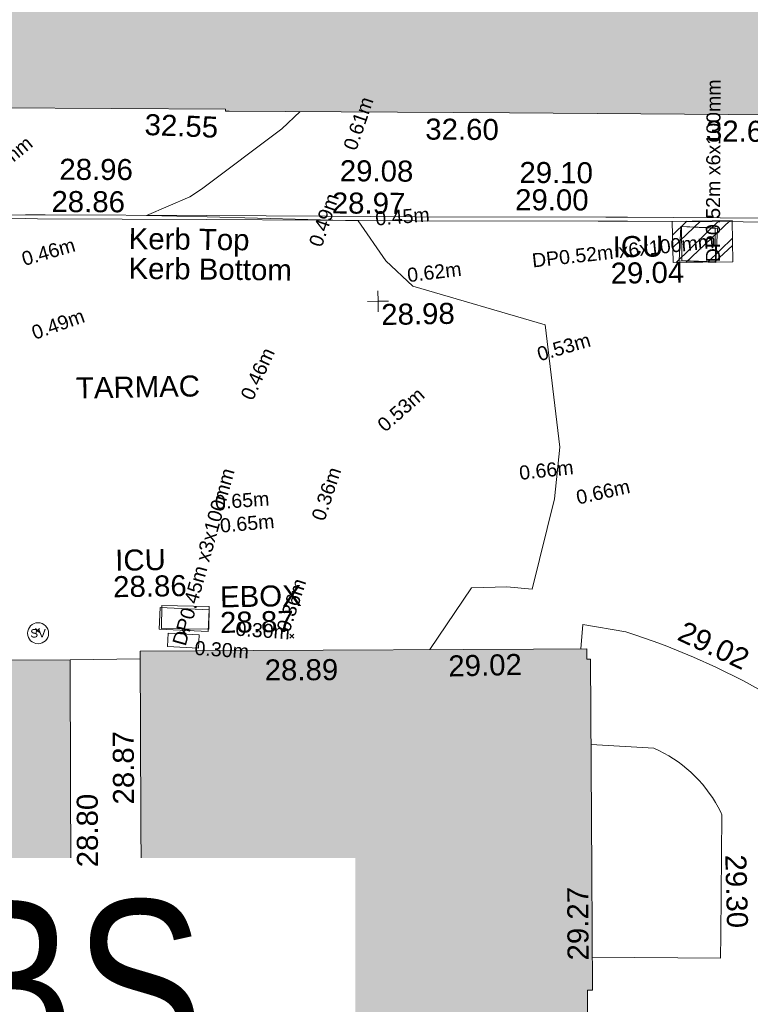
# Model space of a CAD drawing. Header units: millimetres. Extents: x -287732 to 520720, y -103372 to 287754.
# Tile 273 of 380: x 27899 to 40926, y 202672 to 220228. Entities that reach past the tile are written whole.
import ezdxf

# ---------------------------------------------------------------- set-up
doc = ezdxf.new("R2010")
doc.units = ezdxf.units.MM
for name, pattern in [('IMPORT-HIDDEN2 _3_', [4762.5, 3175, -1587.5]), ('IMPORT-UG_ELEC_QLB2 _2_', [2500, 1500, -300.0000000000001, 0, -50, 150, -300.0000000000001, 0, -200]), ('IMPORT-UG_ELEC_STREET LIGHTING_QLB2 _2_', [2700, 1500, -300.0000000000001, 0, -250, 150, -300.0000000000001, 0, -200])]:
    doc.linetypes.add(name, pattern=pattern)
for name, color, linetype, lineweight, true_color in [('00_TOPO_SERV_STOP_VALVE', 7, 'Continuous', 9, 0x666666), ('00_UAV_BUILDING_CANOPY', 7, 'Continuous', 9, 0xff7fff), ('00_UAV_BUILDING_OUTLINE', 5, 'Continuous', 9, 0x0000ff), ('00_UAV_CONCRETE', 9, 'Continuous', 9, 0x808080), ('00_UAV_ESB_BOX', 240, 'Continuous', 9, 0xff003f), ('00_UAV_KERB_BOTTOM', 1, 'Continuous', 9, 0xff0000), ('00_UAV_KERB_TOP', 7, 'Continuous', 9, 0xa500a5), ('00_UAV_LEVEL_SPOT', 7, 'Continuous', 9, 0x666666), ('00_UAV_SERV_IC', 5, 'Continuous', 9, 0x0000ff), ('01_DTM_CONTOUR_MNR', 7, 'Continuous', 9, 0xa5a552), ('12333-PUM-2D-U-0001-C01 - Rev2_REVIT IMPORT_dwg', 7, 'Continuous', 9, 0x767676), ('A_RHA_Line', 7, 'Continuous', 9, 0x00a600), ('PUM-CHAMBER EXTENTS', 6, 'IMPORT-HIDDEN2 _3_', 9, 0xff00ff), ('PUM-ELECTRIC-MH', 1, 'Continuous', 9, 0xff0000), ('PUM-ELECTRIC-QLB2', 1, 'IMPORT-UG_ELEC_QLB2 _2_', 9, 0xff0000)]:
    doc.layers.add(name, color=color, linetype=linetype, lineweight=lineweight, true_color=true_color)
for name, color, linetype, lineweight in [('00_UAV_DRIVE_WAY', 7, 'Continuous', 9), ('00_UAV_SURFACE', 7, 'Continuous', 9), ('00_UAV_SURVEY_TEXT', 7, 'Continuous', 9), ('A_RHA_Detail', 7, 'Continuous', 9), ('A_RHA_Text', 7, 'Continuous', 9), ('GEN-TEXT', 7, 'Continuous', 9)]:
    doc.layers.add(name, color=color, linetype=linetype, lineweight=lineweight)
doc.styles.add('Arial Narrow', font='ARIALN.TTF', dxfattribs={"height": 3000})
doc.styles.add('Arial_1', font='arial.ttf', dxfattribs={"height": 250})
doc.styles.add('Swis721 Lt BT', font='swissl.ttf', dxfattribs={"height": 399.9999999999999})
doc.styles.add('Swis721 Lt BT_2', font='swissl.ttf', dxfattribs={"height": 375})

# ---------------------------------------------------------------- blocks, each defined once
blk = doc.blocks.new('12333-PUM-2D-U-0001-C01 - Rev2_REVIT IMPORT_dwg_MSL_Sluice_Valve_SYM-2077246-Site Location Plan Proposed')
at = {"layer": '00_TOPO_SERV_STOP_VALVE', "color": 254, "true_color": 0xcccccc}
blk.add_circle((0, 0), 500.0000000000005, dxfattribs=at)
at = {"layer": '00_TOPO_SERV_STOP_VALVE', "insert": (0, 198.9876086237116), "char_height": 399.9999999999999, "width": 785.1100955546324, "attachment_point": 2, "line_spacing_factor": 1.005061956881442, "style": 'Swis721 Lt BT'}
blk.add_mtext('SV', dxfattribs=at)
blk = doc.blocks.new('12333-PUM-2D-U-0001-C01 - Rev2_REVIT IMPORT_dwg_UAV-2077255-Site Location Plan Proposed')
at = {"layer": '00_UAV_LEVEL_SPOT', "color": 254, "true_color": 0xcccccc, "flags": 128}
for points in [[(500.0000000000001, 0), (0, 0), (0, 500.0000000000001)], [(0, -500.0000000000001), (0, 0), (-500.0000000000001, 0)]]:
    blk.add_lwpolyline(points, dxfattribs=at)
blk = doc.blocks.new('12333-PUM-2D-U-0001-C01 - Rev2_REVIT IMPORT_dwg_MGS62954_T2_Galway_ITM_3d_Rev1-2077680-Site Location Plan Proposed')
at = {"layer": '00_UAV_CONCRETE', "color": 254, "true_color": 0xcccccc}
blk.add_line((533935579.4279976, 725758274.6832994), (533934322.2099541, 725758305.8665864), dxfattribs=at)
at = {"layer": '00_UAV_DRIVE_WAY', "color": 254, "true_color": 0xcccccc}
blk.add_line((533934398.0874626, 725763703.8247133), (533935645.489032, 725763700.5416496), dxfattribs=at)
at = {"layer": '00_UAV_ESB_BOX', "color": 254, "true_color": 0xcccccc, "flags": 128}
blk.add_lwpolyline([(533936154.474, 725764147.579), (533936703.474, 725764110.579), (533936687.3574745, 725763871.4446075), (533936138.3574746, 725763908.4446075)], close=True, dxfattribs=at)
at = {"layer": '00_UAV_KERB_BOTTOM', "color": 254, "true_color": 0xcccccc, "flags": 128}
blk.add_lwpolyline([(533925973.4891821, 725773743.3761859), (533925950.474, 725771746.5789999), (533928951.995609, 725771664.1906244), (533929666.474, 725771644.5790001), (533933741.4739999, 725771581.579), (533933951.1305997, 725771577.0381701), (533936973.474, 725771511.579), (533938948.5476524, 725771464.7056233), (533940681.474, 725771423.579), (533943946.6291924, 725771360.5039533), (533944472.7525, 725771350.3405001), (533948593.7525001, 725771251.3405), (533948943.2946522, 725771242.590899), (533952548.7525, 725771152.3405002), (533953941.8408006, 725771124.298464), (533955330.7525, 725771096.3405), (533955376.4724351, 725773001.0502455)], dxfattribs=at)
at = {"layer": '00_UAV_KERB_TOP', "color": 254, "true_color": 0xcccccc, "flags": 128}
blk.add_lwpolyline([(533926043.4743261, 725773741.6838821), (533926021.2633807, 725771814.662277), (533929092.5538893, 725771730.3588239), (533929667.9754422, 725771714.5641525), (533933742.7729188, 725771651.5672835), (533934091.6925493, 725771644.0102371), (533936975.0622712, 725771581.5610167), (533939089.0618308, 725771531.3905848), (533940682.9804007, 725771493.5629597), (533944087.2160826, 725771427.8012081), (533944474.2690719, 725771420.3242633), (533948595.4689052, 725771321.3194625), (533949083.8657769, 725771309.0941048), (533952550.3327277, 725771222.3228714), (533954082.4073104, 725771191.4831241), (533955262.4459352, 725771167.729651), (533955306.4928899, 725773002.742414)], dxfattribs=at)
at = {"layer": '00_UAV_SERV_IC', "color": 254, "true_color": 0xcccccc, "flags": 128}
for points in [[(533945419.474, 725771235.579), (533946071.474, 725771191.579), (533946030.4423593, 725770583.5646873), (533945378.4423593, 725770627.5646873)], [(533936019.474, 725764604.579), (533936891.474, 725764548.5789999), (533936866.9517553, 725764166.7326179), (533935994.9517553, 725764222.7326181)]]:
    blk.add_lwpolyline(points, close=True, dxfattribs=at)
at = {"layer": '00_UAV_SURFACE', "color": 254, "true_color": 0xcccccc, "flags": 128}
for points in [[(533946872.3264658, 725762844.0019262), (533946395.0114251, 725763117.9157419), (533945906.6447507, 725763371.6014093), (533945513.7525, 725763557.3405001), (533945007.7576405, 725763773.7374238), (533944799.0067194, 725763852.8459092), (533944493.1448616, 725763968.7556651), (533944315.7525001, 725764030.3405001), (533943551.7525001, 725764175.3405), (533943504.3857506, 725763741.217892)], [(533943658.7437012, 725762033.5216037), (533944776.7525, 725761944.3405001), (533944866.3213035, 725761901.5061486), (533944954.0178237, 725761854.958618), (533945039.6882106, 725761804.7795682), (533945123.1821697, 725761751.0570308), (533945204.3532239, 725761693.885253), (533945283.0589719, 725761633.3645334), (533945359.1613366, 725761569.6010463), (533945429.7524999, 725761505.3405001), (533945500.3650995, 725761435.5464243), (533945567.9930875, 725761362.8566211), (533945632.517821, 725761287.3986129), (533945693.826102, 725761209.3047789), (533945751.8103749, 725761128.7121221), (533945806.3689154, 725761045.7620293), (533945857.4060096, 725760960.6000233), (533945904.8321208, 725760873.3755072), (533945948.5640477, 725760784.2415025), (533945969.7525, 725760737.3405), (533945912.801337, 725758598.3218198), (533945901.7525, 725758183.3405), (533943612.5381889, 725758238.4770366)]]:
    blk.add_lwpolyline(points, dxfattribs=at)
at = {"layer": '01_DTM_CONTOUR_MNR', "color": 254, "true_color": 0xcccccc, "flags": 128}
blk.add_lwpolyline([(533940813.7769418, 725763773.9766537), (533941576.8722805, 725764861.2478913), (533942207.276412, 725764868.5013735), (533942657.9134928, 725764820.4723644), (533943084.5171027, 725766420.0000001), (533943196.5348761, 725767342.178292), (533942973.5430148, 725769523.8779858), (533940621.9394472, 725770258.7889445), (533940150.8227694, 725770714.4303591), (533939670.0000001, 725771440.0000002), (533936977.1657251, 725771560.1600753), (533935900.0000001, 725771600), (533936675.4440404, 725771919.1917355), (533936888.6973642, 725772051.453611), (533938339.2539878, 725773103.7378392), (533938671.3881878, 725773404.9942731)], dxfattribs=at)
at = {"xscale": 0.375, "yscale": 0.375, "zscale": 0.375}
for name, p in [('12333-PUM-2D-U-0001-C01 - Rev2_REVIT IMPORT_dwg_UAV-2077255-Site Location Plan Proposed', (533940000.0000001, 725770000.0000001)), ('12333-PUM-2D-U-0001-C01 - Rev2_REVIT IMPORT_dwg_MSL_Sluice_Valve_SYM-2077246-Site Location Plan Proposed', (533933835.474, 725764186.579))]:
    blk.add_blockref(name, p, dxfattribs=at)
at = {"layer": '00_UAV_BUILDING_CANOPY', "color": 251, "true_color": 0x666666, "char_height": 375, "width": 1495.902363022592, "attachment_point": 1, "line_spacing_factor": 1.005061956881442, "style": 'Swis721 Lt BT_2'}
for s, insert, rotation in [('32.55', (533935904.4274961, 725773411.3221581), 356.76231458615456), ('32.60', (533940899.4563949, 725773241.6817973), 358.6148062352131), ('32.65', (533945902.598413, 725773120.701304), 358.6148062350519)]:
    blk.add_mtext(s, dxfattribs=dict(at, insert=insert, rotation=rotation))
at = {"layer": '00_UAV_BUILDING_OUTLINE', "color": 251, "true_color": 0x666666, "char_height": 375, "width": 1495.902363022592, "attachment_point": 1, "line_spacing_factor": 1.005061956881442, "style": 'Swis721 Lt BT_2'}
for s, insert, rotation in [('28.89', (533937865.3593398, 725763648.9801913), 359.30244559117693), ('29.02', (533941137.1473175, 725763661.3456473), 0.356976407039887), ('28.87', (533935118.6689458, 725761108.9032922), 89.30244558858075), ('28.80', (533934454.952066, 725760001.6213549), 89.19466313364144), ('29.27', (533943172.0507314, 725758187.5029533), 89.30244560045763)]:
    blk.add_mtext(s, dxfattribs=dict(at, insert=insert, rotation=rotation))
at = {"layer": '00_UAV_ESB_BOX', "color": 251, "true_color": 0x666666, "char_height": 375, "attachment_point": 1, "line_spacing_factor": 1.005061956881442, "style": 'Swis721 Lt BT_2'}
for s, insert, width in [('EBOX', (533937089.8413559, 725764965.5981591), 1619.373669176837), ('28.87', (533937082.3604311, 725764509.2237505), 1495.902363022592)]:
    blk.add_mtext(s, dxfattribs=dict(at, insert=insert, width=width))
at = {"layer": '00_UAV_KERB_BOTTOM', "color": 251, "true_color": 0x666666, "char_height": 375, "attachment_point": 1, "line_spacing_factor": 1.005061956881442, "style": 'Swis721 Lt BT_2'}
for s, insert, width, rotation in [('28.86', (533934211.7953585, 725772066.7383318), 1495.902363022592, 358.759258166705), ('28.97', (533939210.226992, 725771953.8643785), 1495.902363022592, 358.64048481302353), ('29.00', (533942478.0503688, 725771955.1312555), 1495.902363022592, 358.7656742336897), ('Kerb Bottom', (533935566.9824443, 725770852.6542141), 3414.456504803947, 358.3668436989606)]:
    blk.add_mtext(s, dxfattribs=dict(at, insert=insert, width=width, rotation=rotation))
at = {"layer": '00_UAV_KERB_TOP', "color": 251, "true_color": 0x666666, "char_height": 375, "attachment_point": 1, "line_spacing_factor": 1.005061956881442, "style": 'Swis721 Lt BT_2'}
for s, insert, width, rotation in [('28.96', (533934363.3009731, 725772638.995038), 1495.902363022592, 358.7592581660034), ('29.08', (533939362.7322587, 725772525.8102076), 1495.902363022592, 358.6404848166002), ('29.10', (533942563.8823798, 725772439.2020688), 1495.902363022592, 358.72818733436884), ('Kerb Top', (533935578.9144661, 725771382.7885001), 2493.170605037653, 358.3668436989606)]:
    blk.add_mtext(s, dxfattribs=dict(at, insert=insert, width=width, rotation=rotation))
at = {"layer": '00_UAV_LEVEL_SPOT', "insert": (533940051.8765643, 725769949.1441547), "char_height": 375, "width": 1495.902363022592, "attachment_point": 1, "line_spacing_factor": 1.005061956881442, "style": 'Swis721 Lt BT_2'}
blk.add_mtext('28.98', dxfattribs=at)
at = {"layer": '00_UAV_SERV_IC', "color": 251, "true_color": 0x666666, "char_height": 375, "attachment_point": 1, "line_spacing_factor": 1.005061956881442, "style": 'Swis721 Lt BT_2'}
for s, insert, width in [('ICU', (533944199.4650819, 725771083.1311312), 1021.012723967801), ('29.04', (533944154.6369314, 725770612.7521303), 1495.902363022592), ('ICU', (533935232.4461435, 725765649.558669), 1021.012723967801), ('28.86', (533935187.617993, 725765179.1796681), 1495.902363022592)]:
    blk.add_mtext(s, dxfattribs=dict(at, insert=insert, width=width))
at = {"layer": '00_UAV_SURFACE', "color": 251, "true_color": 0x666666, "char_height": 375, "width": 1495.902363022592, "attachment_point": 1, "line_spacing_factor": 1.005061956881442, "style": 'Swis721 Lt BT_2'}
for s, insert, rotation in [('29.02', (533945370.8508613, 725764216.4712645), 333.97319659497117), ('29.30', (533946391.0147939, 725760025.3861945), 270.4738402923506)]:
    blk.add_mtext(s, dxfattribs=dict(at, insert=insert, rotation=rotation))
at = {"layer": '00_UAV_SURVEY_TEXT', "color": 251, "true_color": 0x666666, "insert": (533934585.8, 725768733.6296079), "char_height": 375, "width": 2450.430537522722, "attachment_point": 1, "line_spacing_factor": 1.005061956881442, "style": 'Swis721 Lt BT_2'}
blk.add_mtext('TARMAC', dxfattribs=at)
at = {"layer": '00_UAV_SURVEY_TEXT', "color": 251, "true_color": 0x666666, "insert": (533934845.5174269, 725755456.4822497), "char_height": 375, "width": 3286.236302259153, "attachment_point": 1, "rotation": 89.47399112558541, "line_spacing_factor": 1.005061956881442, "style": 'Swis721 Lt BT_2'}
blk.add_mtext('CONCRETE', dxfattribs=at)
blk = doc.blocks.new('12333-PUM-2D-U-0001-C01 - Rev2_REVIT IMPORT_dwg-1620468-Site Location Plan Proposed')
at = {"layer": 'PUM-CHAMBER EXTENTS', "true_color": 0xffaaff}
h = blk.add_hatch(dxfattribs=at)
h.set_pattern_fill('FP_3', color=211, style=0, pattern_type=2)
h.set_pattern_definition([(45, (-533641079.65, -725615854.3560001), (-265.1650429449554, 265.1650429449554), []), (45, (-533640902.873, -725615854.3560001), (-265.1650429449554, 265.1650429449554), [])])
h.paths.add_polyline_path([(304190.3501529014, 154743.6438213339), (305258.3501528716, 154738.6438213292), (305256.3501528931, 155471.6438213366), (304188.3501529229, 155476.6438213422)])
at = {"layer": 'GEN-TEXT', "color": 253, "true_color": 0xaaaaaa}
for p, q in [((292712.9948138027, 148346.2884823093), (292783.7054919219, 148416.9991604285)), ((292783.7054919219, 148346.2884823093), (292712.9948138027, 148416.9991604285)), ((295317.994813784, 148276.2884822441), (295388.7054919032, 148346.9991603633)), ((295388.7054919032, 148276.2884822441), (295317.994813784, 148346.9991603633)), ((297243.9948138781, 148164.2884822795), (297314.7054919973, 148234.9991603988)), ((297314.7054919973, 148164.2884822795), (297243.9948138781, 148234.9991603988))]:
    blk.add_line(p, q, dxfattribs=at)
at = {"layer": 'PUM-CHAMBER EXTENTS', "color": 211, "linetype": 'Continuous', "true_color": 0xffaaff, "flags": 128}
blk.add_lwpolyline([(304188.3501529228, 155476.643821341), (305256.350152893, 155471.6438213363), (305258.3501528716, 154738.6438213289), (304190.3501529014, 154743.6438213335)], close=True, dxfattribs=at)
at = {"layer": 'PUM-ELECTRIC-MH', "color": 21, "true_color": 0xffaaaa, "flags": 128}
for points in [[(304348.350152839, 154776.6438213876), (304352.3501529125, 155382.6438213), (304953.3501529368, 155348.6438213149), (304949.3501528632, 154742.6438214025)], [(295802.350152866, 148350.6438212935), (294956.3501528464, 148380.6438213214), (294967.3501529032, 148785.6438213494), (295813.3501529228, 148755.6438214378)]]:
    blk.add_lwpolyline(points, close=True, dxfattribs=at)
blk.add_blockref('12333-PUM-2D-U-0001-C01 - Rev2_REVIT IMPORT_dwg_MGS62954_T2_Galway_ITM_3d_Rev1-2077680-Site Location Plan Proposed', (-533641079.6498471, -725615854.3561786))
at = {"layer": 'PUM-ELECTRIC-QLB2', "char_height": 250, "attachment_point": 2, "line_spacing_factor": 0.9417779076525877, "style": 'Arial_1'}
for s, insert, width, rotation in [('DP0.52m x6x100mm', (304810.3253577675, 156367.4820282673), 3893.2779916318, 88.77223463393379), ('0.61m', (298505.1897658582, 157362.8499598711), 1160.025439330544, 70.17033198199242), ('DP0.63m x2x4x100mm', (291258.2806842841, 156092.1940937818), 4334.026443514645, 38.43142312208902), ('0.49m', (297860.2181623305, 155651.8872942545), 1160.025439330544, 70.17033198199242), ('0.45m', (299373.3587873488, 155773.6967375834), 1160.025439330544, 3.5436689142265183), ('0.46m', (293025.9616253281, 155249.7786818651), 1160.025439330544, 15.089794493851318), ('DP0.52m x6x100mm', (303289.7510692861, 155093.5699269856), 3893.2779916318, 5.137201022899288), ('0.62m', (299917.788277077, 154773.2755762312), 1160.025439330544, 5.919132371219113), ('0.49m', (293167.4922086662, 153954.3105099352), 1160.025439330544, 18.64367569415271), ('0.53m', (302182.9178396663, 153392.2945846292), 1160.025439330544, 15.35964312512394), ('0.46m', (296637.2740429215, 152942.6853805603), 1160.025439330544, 64.46217532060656), ('0.53m', (299211.7768441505, 152301.8999989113), 1160.025439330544, 40.388695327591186), ('DP0.45m x3x100mm', (295607.6726521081, 149678.4856820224), 3893.2779916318, 73.36998314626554), ('0.36m', (297818.5029133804, 150768.6779222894), 1160.025439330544, 70.78440707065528), ('0.66m', (301855.1884915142, 151208.0472683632), 1160.025439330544, 5.153908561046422), ('0.66m', (302845.7682883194, 150800.1302774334), 1160.025439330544, 11.636129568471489), ('0.65m', (296427.1464688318, 150761.3849937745), 1160.025439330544, 3.1699933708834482), ('0.65m', (296508.4430329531, 150351.0924780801), 1160.025439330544, 3.9475085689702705), ('0.36m', (297160.6992617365, 148795.2669671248), 1160.025439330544, 70.78440707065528), ('0.30m', (296772.4088968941, 148435.7842051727), 1160.025439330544, 355.0368996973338), ('0.30m', (296036.0402258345, 148106.5783247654), 1160.025439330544, 355.0368996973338)]:
    blk.add_mtext(s, dxfattribs=dict(at, insert=insert, width=width, rotation=rotation))

msp = doc.modelspace()

# ---------------------------------------------------------------- hatches: boundary and pattern name
at = {"layer": 'A_RHA_Detail', "true_color": 0xc0c0c0}
h = msp.add_hatch(color=9, dxfattribs=at)
h.paths.add_polyline_path([(-80880.60083809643, -68502.79057078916), (-80400.865924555, -68483.41509113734), (-80400.865924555, -62984.64684185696), (-24474.85765177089, -63009.32043784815), (-24456.14471271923, -50840.30023858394), (-36622.55041039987, -50831.65104353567), (-36622.55041039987, -44228.57792613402), (-50959.0526582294, -44218.38599194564), (-50959.0526582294, -42573.78171514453), (-54563.9325804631, -42571.21897729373), (-54565.69773352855, -45054.17447474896), (-92408.82109321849, -45027.27149621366), (-92411.78875845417, -49201.74309222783), (-100061.9988811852, -49201.74309222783), (-100052.2214449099, -64852.82557838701), (-86120.90825229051, -64852.82557838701), (-86092.1662649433, -62957.90041523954), (-84861.10047608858, -62957.90041523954), (-84854.79052929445, -68240.109737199), (-80870.60226892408, -68240.10973722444)])
h.paths.add_polyline_path([(-137238.9269902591, -68461.9384092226), (-132719.7426408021, -68433.0633692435), (-132847.0731201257, -62850.04282283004), (-130454.6837966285, -62916.63108078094), (-130498.2830220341, -61355.85393642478), (-117581.136331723, -61423.42893438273), (-117492.3908565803, -49183.91309190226), (-125136.5200282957, -49178.47881952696), (-125133.572703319, -45032.61887136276), (-163007.1824077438, -45005.6942194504), (-163007.1824076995, -44090.2963411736), (-163123.8521269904, -44090.21339942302), (-163122.6389897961, -42383.75184302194), (-166563.8543419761, -42383.75184298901), (-166565.034908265, -44044.39824208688), (-193158.4656786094, -44025.49275805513), (-193195.152889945, -62863.65652504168), (-137269.7106414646, -62916.63108078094), (-137254.3708868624, -65679.90523788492)])
h.paths.add_polyline_path([(120310.9497607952, -32334.28230164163), (120312.4652266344, -31610.73011961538), (133451.2244789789, -31638.24899384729), (133469.2230092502, -19717.98315780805), (121295.7536929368, -19692.48606430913), (121319.8434528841, -8190.941560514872), (112277.0825930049, -8172.001674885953), (112263.1770823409, -14811.1234547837), (78285.85310969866, -14739.95861438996), (78292.82277619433, -8167.077575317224), (75241.99098605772, -8160.673431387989), (69355.76844233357, -8152.931592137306), (69353.6659720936, -9156.74635762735), (68372.60878945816, -9154.691552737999), (68372.60878945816, -13705.52853215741), (69333.7233474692, -13707.54156770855), (69325.07112547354, -16249.53369228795), (66623.4489111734, -16249.53369228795), (66619.79243935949, -17995.29925530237), (65989.07757494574, -17995.2992552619), (65985.44262772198, -19730.78799483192), (57152.23993377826, -19712.28702421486), (57127.42535098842, -31559.89463417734), (70277.87165424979, -31587.43801817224), (70277.87165431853, -32271.7414715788), (78263.96947909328, -32285.12944888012), (78266.62661740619, -31019.79372153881), (112335.8856506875, -31091.15111860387), (112335.8856506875, -32317.57330553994), (119781.4233959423, -32333.17321913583)])
h.paths.add_polyline_path([(7503.717409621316, -1791.439263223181), (15482.43097392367, -674.0213231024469), (15484.0826588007, 148.1327206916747), (56188.28042539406, 205.5276654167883), (56155.84326007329, 14338.3166313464), (18016.62665935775, 14236.48149539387), (17967.9025208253, 34313.18372071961), (21727.10644863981, 34324.0692624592), (21708.90974962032, 40608.10218321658), (18009.66447159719, 40608.10218321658), (17995.54603706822, 45483.75063442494), (9770.084204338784, 45420.6329473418), (3966.213879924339, 45446.76585222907), (3984.771235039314, 14176.56786832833), (1023.062455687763, 14176.56786837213), (-276.5134647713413, 14190.52623461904), (-231.6790044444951, 5968.135265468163), (-226.4491536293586, 193.7444677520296), (553.0869992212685, 183.4716499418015), (7477.609307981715, 143.2867586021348), (7488.638446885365, -674.0213231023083)])
h.paths.add_polyline_path([(77755.59663317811, 53.47451145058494), (77729.51881611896, 1699.844979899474), (94464.47132486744, 1659.976083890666), (94606.37913471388, 17991.390236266), (88810.4190114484, 18015.03260816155), (88799.89418497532, 14436.74271609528), (69413.88950349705, 14457.8773889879), (69377.35724448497, 99.62816357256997), (75241.99098605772, 67.32134432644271)])
h.paths.add_polyline_path([(61252.12079701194, 46453.95617366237), (105774.7348988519, 46472.68783506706), (105768.2642198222, 61852.61234306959), (92285.13876309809, 61852.61234306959), (92308.59670399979, 65784.30757140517), (96107.4668000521, 65767.60445243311), (96059.68081117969, 75209.20847378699), (101084.8427276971, 75071.88872764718), (104988.0046543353, 74765.36560406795), (108403.6894220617, 74363.8408943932), (112009.2703903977, 73787.25420861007), (115645.3524815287, 73049.69667206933), (116890.8108051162, 72761.69136252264), (120208.9929833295, 71893.18353872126), (120865.241739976, 71703.68484519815), (124135.6329506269, 70669.67317906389), (127435.6253142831, 69480.50055823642), (127820.4368670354, 69394.93141813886), (128274.3081769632, 69331.69585753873), (128731.8791144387, 69306.66104516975), (129189.9401488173, 69320.00258290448), (129645.2782985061, 69371.62688826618), (130094.6997111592, 69461.17185603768), (130535.0520071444, 69588.00939074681), (130963.246434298, 69751.24981927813), (131376.2795165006, 69949.74812590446), (131771.2541232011, 70182.11198903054), (132162.5575600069, 70460.5404660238), (132496.0921583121, 70741.69081113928), (132820.871367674, 71064.98072578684), (133117.4593294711, 71414.31364272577), (133383.77568926, 71787.23923950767), (133616.5473239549, 72178.5372844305), (133817.1647262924, 72590.54524898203), (133982.6025969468, 73017.89547513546), (134111.7005086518, 73457.59040801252), (134203.5529320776, 73906.54590458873), (134257.5155883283, 74361.61286216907), (134272.5462649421, 74819.5993153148), (134250.5259875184, 75277.29281745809), (134189.6227572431, 75731.48297747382), (134090.9274700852, 76178.98397757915), (133955.1324028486, 76616.65691993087), (133783.1900598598, 77041.43184345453), (133576.3064937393, 77450.32925647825), (133335.932843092, 77840.48103920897), (133063.7551572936, 78209.15055532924), (132761.6825665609, 78553.75185442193), (132431.8338935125, 78871.8678050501), (132076.5227905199, 79161.26705197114), (131698.2415080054, 79419.91966861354), (131299.6434187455, 79646.01139197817), (131093.5942456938, 79746.34209763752), (132146.0467355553, 83110.22226145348), (122787.7632953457, 86282.54285518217), (121604.3555412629, 82800.3591886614), (117095.9864227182, 83870.84033785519), (116841.9598400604, 83526.35449572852), (116120.5435466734, 91221.93611972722), (110237.7341284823, 91274.27491021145), (110194.3680786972, 90435.39030214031), (104988.0046543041, 90486.49901390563), (104973.2761846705, 94309.82427956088), (103746.1314668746, 94309.8242795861), (103839.9937121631, 122852.1474271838), (96365.09202306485, 122931.9599470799), (96350.3400238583, 123952.4168585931), (104555.5505249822, 123902.1925226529), (104607.3234458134, 120248.5396156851), (125502.5015002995, 120134.1933400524), (125662.0200253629, 137657.3796882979), (114479.5865733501, 137699.2256881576), (114382.306264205, 129149.9458158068), (104644.159003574, 129187.9975073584), (104577.9931702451, 126217.3903144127), (101184.4926406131, 126159.1566967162), (101264.6166812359, 135959.2655565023), (89967.23178808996, 135988.8856164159), (89927.63362986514, 125823.6463181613), (93630.53562302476, 125840.7948842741), (93580.65688892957, 122931.9599470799), (88697.38835376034, 122904.7310126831), (88679.3898954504, 95739.09143775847), (86378.25848996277, 95739.09143775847), (86378.18187189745, 96178.1008337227), (83279.50743284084, 96200.92083327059), (83273.62493422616, 95735.74732133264), (70169.67509619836, 95733.22421950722), (70166.26842742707, 96272.07409347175), (66674.99731294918, 96257.14073655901), (66654.74538556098, 95755.71092136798), (65784.77231079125, 95755.71092136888), (65887.65094984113, 117470.630565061), (53473.3427162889, 117487.9046429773), (53434.44066309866, 98570.46349063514), (40649.41626916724, 98570.46349063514), (40610.16711559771, 94406.01479078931), (38853.82372868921, 94410.36303440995), (38848.65589191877, 89463.65332729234), (40612.46601912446, 89518.45976927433), (40665.38257362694, 86257.73741128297), (38372.19584460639, 86305.72309285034), (38369.79374539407, 76901.0507917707), (50937.9512507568, 76944.40198294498), (50922.88567286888, 74598.78180889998), (56484.9061132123, 74588.85093771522), (56484.9061132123, 75194.85181995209), (92465.4037153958, 75233.0258166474), (92645.92783662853, 71766.64845094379), (89810.55521366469, 69362.83965827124), (85313.16173974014, 69360.94750420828), (85313.16173974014, 66907.4050808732), (75210.14498263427, 66903.15451589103), (75210.14498263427, 63815.70944550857), (70819.40014309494, 63815.70999200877), (70819.21601505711, 64253.35708059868), (69456.83415683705, 64253.35708059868), (69455.7195737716, 66901.99623166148), (61303.32856759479, 66898.5668068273), (61304.56054988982, 63970.32021231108), (70500.41048208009, 63970.32021219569), (70500.4088543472, 61852.59006207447), (61245.6438848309, 61848.69637488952), (61252.03558504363, 46656.49344428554)])
h.paths.add_polyline_path([(-17153.16561239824, 48569.32684293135), (-17153.16561224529, 60770.38083685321), (-29362.88357759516, 60774.70428694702), (-29362.88357759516, 67399.20394580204), (-43507.24466814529, 67405.01911303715), (-43488.5313307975, 69093.07334175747), (-45766.41866231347, 69109.32868388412), (-45794.3462003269, 67405.01911303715), (-47272.11273194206, 67404.2124544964), (-47272.44887633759, 66454.91798908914), (-86004.56386332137, 66468.63299519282), (-86006.66970787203, 60521.58362721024), (-92662.87722510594, 60521.58362721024), (-92665.2138765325, 50184.35611932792), (-79752.0168396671, 50179.78309939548), (-79752.016597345, 48591.4932381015), (-17157.7163123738, 48569.32845417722)])
h.paths.add_polyline_path([(-201056.4185878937, 48628.75479108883), (-138377.9751621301, 48634.64535779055), (-138377.9751621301, 50133.28201003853), (-125467.710581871, 50134.49626164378), (-125468.6909603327, 60566.1903686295), (-132186.8595614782, 60565.86652591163), (-132187.4203588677, 66533.0197876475), (-170643.3098734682, 66805.61809689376), (-170643.3098732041, 67738.78475848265), (-200340.0100486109, 67488.93693764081), (-200348.7171487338, 60827.78025104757), (-201057.5650552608, 60827.71357558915), (-201056.6510294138, 51102.04313372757)])
h.paths.add_polyline_path([(-240051.5126725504, 54769.19491160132), (-239444.490259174, 54811.10754483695), (-239186.5396223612, 54841.92927608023), (-238764.8191577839, 54940.98166103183), (-238382.4735933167, 55122.46891388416), (-237990.3402229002, 55354.87497234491), (-237269.2031023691, 55936.21515020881), (-237032.4836384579, 56225.56611516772), (-236793.0039602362, 56569.31473944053), (-236554.5880578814, 57004.26389721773), (-236432.7219585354, 57267.46508908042), (-236300.081527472, 57753.26238983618), (-236250.7285154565, 58017.17885684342), (-236235.6490609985, 58516.21786804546), (-236233.2538429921, 58987.85640053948), (-236213.7029795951, 59823.48083769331), (-236363.8287855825, 59820.86038205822), (-236634.0279869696, 60698.06075827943), (-236391.9547756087, 61432.19726339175), (-236225.4740089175, 61435.10319600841), (-236201.6036569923, 62637.68779596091), (-232563.5271750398, 62639.28734435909), (-232563.5271750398, 63049.03842404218), (-232732.1945866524, 63049.15302218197), (-232860.1521277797, 63457.95890274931), (-232731.606808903, 63914.24862697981), (-232560.8209656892, 63914.24862697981), (-232515.1276847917, 70598.00033009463), (-240628.6947849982, 70598.85496273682), (-240629.7923196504, 72350.98321577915), (-246412.6011212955, 72347.36085933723), (-246412.6011212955, 70616.45923936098), (-254449.5805725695, 70618.60952619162), (-254454.637144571, 70754.06491720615), (-254469.7140363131, 73191.66276250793), (-263883.2532625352, 73267.83063688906), (-263902.4181505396, 68260.74348553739), (-263714.8217520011, 68259.82096572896), (-263552.9672900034, 67819.65434396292), (-263719.0883117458, 67392.2068408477), (-263913.6298699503, 67392.20684284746), (-263956.7001913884, 58633.76423459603), (-260181.1963171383, 58611.22607638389), (-260192.3146983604, 56354.25111579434), (-257184.684388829, 56339.46086021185), (-257213.4419957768, 57092.93866021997), (-257338.5163846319, 57093.27331223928), (-257471.0109294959, 57531.74572308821), (-257338.5163845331, 58062.22513696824), (-257203.4956297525, 58064.06881289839), (-257173.5751889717, 58598.54056692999), (-256478.2273617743, 58575.27357994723), (-256478.2273617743, 58788.51859473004), (-256013.0091299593, 58911.92701534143), (-255397.0786664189, 58780.99767617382), (-255397.0786664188, 58595.982422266), (-243809.885361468, 58585.92793201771), (-243805.3570672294, 58352.04527760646), (-243740.939469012, 57884.52572680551), (-243619.0830608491, 57421.84877545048), (-243424.3877545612, 56943.65915412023), (-243247.1437899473, 56608.24157713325), (-243003.0710579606, 56249.99021479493), (-242732.2093200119, 55932.75703082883), (-242371.7230178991, 55603.12658811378), (-242141.255125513, 55424.88676767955), (-241804.9643037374, 55216.88439822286), (-241529.4640827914, 55077.02869055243), (-241100.6275144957, 54917.18295003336), (-240836.2134980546, 54840.82833176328), (-240453.4486195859, 54788.60784130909), (-240218.9578693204, 54777.28227442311)])
h.paths.add_polyline_path([(40276.69022552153, 59895.36417752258), (40328.62676029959, 69196.9439153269), (36588.99968785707, 69217.8245910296), (36619.46637569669, 74674.25962428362), (32264.36460078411, 74687.02318924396), (32233.48293867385, 69156.26826306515), (11916.69390495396, 69269.70959686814), (11966.66200111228, 78218.75165974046), (29087.509017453, 78123.15526808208), (29143.44567205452, 88141.1370047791), (15719.348796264, 88216.09212953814), (15732.60379610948, 90589.9978889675), (4594.294101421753, 90652.19003489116), (4525.129359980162, 78265.12250449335), (10096.76365553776, 78234.01258731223), (10077.43887221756, 74773.03821910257), (4547.641142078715, 74803.91453678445), (4465.579974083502, 60107.1600234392), (19125.89094760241, 60025.30234268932), (19139.86249374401, 62527.53804644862), (31738.59196305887, 62457.19146404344), (31724.55430858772, 59943.11609815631), (38369.79364225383, 59906.01157293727)])
h.paths.add_polyline_path([(-246083.0241259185, 72334.29150213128), (-246083.0594797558, 72334.30275087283), (-246208.2905500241, 72334.29150213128)])
h.paths.add_polyline_path([(-114575.3004830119, 112178.0758695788), (-114575.3246435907, 112178.0758695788), (-114707.2752166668, 115801.5811617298)])
h.paths.add_polyline_path([(-154699.9178765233, 101760.4080976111), (-114382.050333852, 101776.0542914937), (-114382.050333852, 106926.9360164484), (-113755.641395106, 106927.1792101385), (-113757.5507412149, 111847.2721531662), (-114431.6837526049, 111847.2721531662), (-114431.8097758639, 112178.0758695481), (-114575.3004830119, 112178.0758695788), (-114578.9984943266, 121707.2390833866), (-123056.9849702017, 121707.2390833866), (-123068.8201032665, 156452.7036899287), (-119381.2340625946, 156454.1348067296), (-119381.2340625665, 160165.8597952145), (-115501.031452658, 160167.3662801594), (-115503.3750945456, 166206.5793118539), (-132411.7987151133, 166599.6604729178), (-132411.8243278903, 166665.6603411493), (-135275.0124468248, 166664.5490317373), (-135275.0124468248, 166628.1883101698), (-135911.3205076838, 166628.1944502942), (-135911.3479256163, 166352.1604668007), (-152521.1633846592, 166345.7146753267), (-152518.3680955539, 159142.6836790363), (-150699.3133726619, 159117.9265656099), (-150758.5477087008, 122560.691203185), (-151059.2005266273, 122560.691203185), (-151061.0981347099, 121302.4374932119), (-154138.3148337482, 121372.6012653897), (-154138.3148337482, 121865.1834517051), (-154704.3888425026, 121867.2611370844), (-154688.5451973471, 119352.3937021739), (-154745.5933227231, 119352.3715636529), (-154745.5763474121, 118722.1532660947), (-160794.1544526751, 118748.7442832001), (-160794.1544526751, 119410.5425977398), (-163852.1622693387, 119422.408321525), (-163855.0715294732, 118762.2003111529), (-167568.6765459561, 118778.5256058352), (-166634.6619849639, 124395.1277019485), (-166930.050559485, 124500.0918161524), (-167568.6765459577, 124707.6250903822), (-168028.2173235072, 124841.3808647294), (-168630.5006276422, 124991.3056740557), (-169238.2056069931, 125117.4693074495), (-169850.3952285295, 125219.6772876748), (-170466.1255403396, 125297.7720169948), (-171089.11025998, 125351.8553033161), (-171704.4065937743, 125381.1774255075), (-172325.0479971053, 125386.3595015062), (-172782.2248668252, 125374.5832362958), (-173401.7764235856, 125337.4554476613), (-174109.844898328, 125263.4341236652), (-174634.1213722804, 125190.4100126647), (-175245.0145766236, 125080.719099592), (-176047.1958093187, 124895.7675260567), (-176665.4852587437, 124724.7228134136), (-177045.3001228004, 124609.1129151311), (-177631.5127792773, 124405.2077276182), (-176665.4852586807, 118818.5158794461), (-177558.9402083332, 118822.4435768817), (-177662.2853368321, 125263.4341236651), (-176365.3912351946, 126542.9270807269), (-159462.2970490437, 126319.910391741), (-157057.7396790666, 128609.0850976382), (-157060.6673204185, 136153.1661957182), (-158638.8016610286, 137740.2441626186), (-159352.3735831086, 137740.2441626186), (-161634.4140634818, 140201.1078539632), (-168727.9404945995, 140256.8191146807), (-171035.0401161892, 137942.8847305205), (-174184.1459014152, 137942.8847305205), (-176460.1167434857, 140292.2858551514), (-177341.6856934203, 140292.2858551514), (-177341.7113613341, 140358.4281613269), (-183428.5803825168, 140356.0660244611), (-185921.6385985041, 137917.4639994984), (-185921.6385985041, 131757.3091155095), (-186906.8767412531, 131756.9267733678), (-187725.3914540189, 130809.9989183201), (-187724.058890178, 127376.1828148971), (-186481.0281350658, 126304.5577463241), (-186479.4846754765, 122327.2959175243), (-185176.2828158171, 121059.4673825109), (-180304.1129154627, 121059.4673824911), (-180304.1136492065, 118802.0484409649), (-193555.3706955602, 118802.0484409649), (-193555.368699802, 133117.8341649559), (-192593.6442938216, 133118.2073819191), (-192593.6442938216, 134200.8158367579), (-192224.6284783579, 134200.9592041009), (-192225.5653014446, 136615.0101267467), (-192595.0012460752, 136615.0101267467), (-192595.4357332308, 137734.4745165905), (-193589.2709668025, 137734.4746851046), (-193589.2685988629, 147474.570583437), (-193163.2062206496, 147492.8644732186), (-192765.7252967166, 147531.087133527), (-192359.9383250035, 147589.5931622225), (-192199.8207947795, 147616.5827294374), (-191882.7548926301, 147682.9245600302), (-191568.5380070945, 147761.6632019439), (-191257.654638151, 147852.677242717), (-190828.6072909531, 148002.2045655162), (-190647.7999969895, 148070.9514233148), (-190349.7690789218, 148197.8750094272), (-190056.9509284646, 148336.4013817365), (-189769.797051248, 148486.3169427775), (-189405.3590254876, 148698.0567944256), (-189132.906026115, 148873.2749095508), (-188867.542109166, 149059.0543929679), (-188609.6764469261, 149255.1087866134), (-188354.9814055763, 149465.3525772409), (-188079.6339208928, 149713.879248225), (-187884.9836199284, 149901.8220103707), (-187545.928247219, 150265.8040604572), (-187446.29984479, 150378.3960832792), (-187241.3270201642, 150629.2310214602), (-187046.3599558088, 150887.9197697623), (-186861.6992771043, 151154.0634500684), (-186546.1373636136, 151669.829875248), (-186524.4196769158, 151707.0632450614), (-163675.2898318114, 151669.829875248), (-163687.5843045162, 148134.07679455), (-157303.6541541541, 148136.492106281), (-157303.6541541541, 155759.91501608), (-157557.4317586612, 155765.0384228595), (-157555.9168973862, 166678.0466575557), (-187009.2021991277, 166699.7464767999), (-187013.0952111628, 162054.4009359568), (-188707.17754695, 162044.5925187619), (-188705.9961892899, 155021.5333641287), (-188737.9999316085, 154650.5326604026), (-188799.0133969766, 154283.1866125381), (-188857.2045401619, 154035.4341107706), (-188966.1106131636, 153679.3368924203), (-189102.6200311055, 153332.8820747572), (-189265.8911675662, 152998.2056672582), (-189454.9174011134, 152677.371060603), (-189645.2484685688, 152421.3220123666), (-189916.9563410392, 152104.2450531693), (-190212.7041973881, 151809.4634871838), (-190530.6686598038, 151538.7947471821), (-190868.8893671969, 151293.9075915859), (-191225.281078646, 151076.3118324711), (-191597.6465194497, 150887.3490191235), (-192092.8415776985, 150682.5621956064), (-192519.2468154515, 150561.8451365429), (-192903.8930791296, 150482.240889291), (-193187.215491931, 150440.8868273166), (-193594.1866364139, 150407.1257787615), (-193594.5952989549, 151459.9895227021), (-205369.2399268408, 151455.4201247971), (-205354.4523517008, 113350.0822379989), (-207187.1580384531, 113349.3710182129), (-207184.3024929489, 105991.0636522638), (-205312.8748221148, 105991.1901500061), (-205311.2362476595, 101769.6553082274), (-175488.6451201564, 101781.2285901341), (-175488.6451201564, 110889.6985621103), (-154703.4627663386, 110897.5679794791), (-154700.2792295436, 102691.5597281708)])
h.paths.add_polyline_path([(193735.9435693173, 113047.8274774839), (208865.0938716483, 114991.0266430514), (208976.1154123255, 114126.6471160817), (216447.8967332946, 115086.3281915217), (216038.7305308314, 118271.9702413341), (232648.5073383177, 120405.3421626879), (233425.993615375, 114352.0734369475), (240632.2017567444, 115277.6440988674), (239854.8412683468, 121329.9334727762), (256406.8682407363, 123455.8879629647), (257091.7572256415, 118089.1198988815), (264572.2871227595, 119040.8180953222), (261877.8350555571, 138524.7609215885), (259178.7147038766, 138221.6086035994), (259197.3483655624, 137439.0084132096), (254686.1480587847, 136897.0007612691), (255412.6810205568, 131314.8303176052), (240852.7447969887, 129522.4514056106), (239771.0426543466, 137918.8519126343), (240649.5822431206, 138010.1984551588), (240062.3063116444, 142776.6750342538), (239165.7694642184, 142685.0143484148), (237630.9646614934, 151018.3171732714), (266172.8791088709, 154560.7889781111), (271297.1876944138, 142612.4006970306), (276531.7397502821, 144861.098714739), (274941.5029779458, 148527.9037281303), (302074.5307653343, 160134.9084326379), (300215.9323773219, 164320.1841173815), (301528.1613272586, 164907.0997989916), (300405.1237791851, 167477.8916353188), (299016.6944531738, 166945.7181824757), (295626.7488506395, 174518.754428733), (294333.0289184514, 177537.1551681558), (287288.8475947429, 174518.754428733), (289427.6893504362, 169661.0163463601), (272956.7816584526, 162557.1203578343), (271943.2187787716, 164897.4305293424), (267016.3118217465, 162764.0369715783), (268502.3094164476, 159357.0430143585), (265200.4029574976, 157946.4096681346), (226856.416695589, 153146.7821792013), (227510.3041274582, 148852.0205334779), (228280.9873165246, 141179.0007483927), (227302.3544112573, 141050.281300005), (227895.3788235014, 136433.1758633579), (228748.5501749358, 136523.8855003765), (229602.3077302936, 128023.7667641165), (217691.2359889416, 126493.8999679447), (217642.3600127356, 126874.433267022), (215138.5007311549, 126552.8357430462), (215194.9980427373, 126112.965074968), (215015.6132226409, 126089.924757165), (214840.9672575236, 127449.66446064), (192258.7012018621, 124549.1816390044), (193486.3576426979, 114991.0266430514)])
h.paths.add_polyline_path([(-78076.24187439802, 117605.5188722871), (-78076.23951902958, 117610.0871211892), (-78070.318122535, 129485.7330792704), (-74723.15926543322, 129478.385255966), (-74723.15926543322, 125435.7860624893), (-48015.64546086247, 125380.0246061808), (-47996.55031653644, 135872.5822179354), (-61198.15919578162, 135901.5630078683), (-74714.72264144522, 135923.5088764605), (-74723.6287602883, 131865.2975510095), (-78070.318122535, 131872.642169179), (-78062.97909487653, 149549.7689430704), (-58292.26570492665, 149541.5607197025), (-58292.26570491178, 148946.2407608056), (-37707.70924046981, 148937.6946533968), (-37703.30827430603, 159740.0672041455), (-44148.26955755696, 159742.7429641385), (-44148.26955755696, 162961.3319174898), (-49829.95437583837, 162961.3319174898), (-49830.92144130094, 160632.0129326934), (-78494.09026625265, 160643.9130440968), (-78494.09026625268, 161615.1537738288), (-78739.225852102, 161615.2555472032), (-78691.7919454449, 168187.9195488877), (-90844.57645036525, 168126.8149079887), (-90962.52567694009, 152686.7636277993), (-89064.97866809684, 152685.9758215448), (-89079.54115380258, 117610.0871211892), (-78374.80218507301, 117605.6428258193)])
h.paths.add_polyline_path([(69254.82576126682, 129235.9722870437), (69259.97086178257, 136167.789247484), (86068.0992678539, 136131.0235193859), (86008.66431381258, 164703.3084147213), (58789.63167882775, 164723.511581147), (58789.63167882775, 170119.2062865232), (54460.1632489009, 170122.4198087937), (54457.21717773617, 166153.279245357), (47042.2151650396, 166158.7829869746), (47041.10931533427, 164668.9097040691), (39173.27935198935, 164674.7495545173), (39172.83712618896, 164078.9539098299), (17014.87910992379, 164095.4005254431), (17002.38841206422, 147267.1142245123), (12659.63471563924, 147267.1142245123), (12653.60087534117, 139137.9291796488), (17031.41608901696, 139134.6797717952), (17024.5879174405, 129935.3194463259), (39191.34773726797, 129918.8662983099), (39191.34773726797, 129258.2867272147), (69014.0340609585, 129236.1510132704)])
h.paths.add_polyline_path([(39265.62356917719, 139467.8223435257), (33050.91021530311, 139484.1586867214), (33087.56357182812, 153427.9220784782), (39277.60130889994, 153411.6505991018), (39277.60130890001, 152830.3127277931), (43058.29603858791, 152820.3745823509), (43024.83899408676, 140092.5601633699), (39267.2657899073, 140092.5601633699)])
h.paths.add_polyline_path([(1979.548949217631, 189123.2414339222), (18699.10403225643, 189180.0465563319), (18678.46874730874, 195253.6675675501), (24349.02704561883, 195272.9334348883), (24334.96888372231, 199550.7690688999), (28829.78348974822, 199566.0403168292), (28798.3577216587, 208815.6446464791), (24334.949615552, 208806.151404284), (24333.90624841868, 209113.2475694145), (16811.59093053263, 209087.6903002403), (16806.58456499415, 208843.5909093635), (6772.293057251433, 208809.4991440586), (6797.166076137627, 201488.5780549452), (-8471.058649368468, 201436.7038490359), (-8471.058649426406, 200429.0172028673), (-11856.09020770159, 200417.5164702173), (-11823.72827009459, 190892.3684138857), (-7614.729360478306, 190906.6685966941), (-7614.729360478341, 190170.8290169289), (-4608.619189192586, 190169.2993656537), (-4608.238782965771, 190916.8832264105), (1973.379031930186, 190939.2444180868), (1977.122761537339, 189837.3456693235)])
h.paths.add_polyline_path([(-20506.22133143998, 190640.0286460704), (-20122.28942212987, 206347.1214480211), (-41550.34215551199, 207015.2557957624), (-41462.26177903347, 210449.6195896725), (-31391.41053372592, 210152.0276719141), (-31078.64493155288, 223862.5743669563), (-44305.08575743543, 224230.7972280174), (-44490.79956591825, 211865.5542346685), (-47510.12209648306, 211942.9901385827), (-47722.57925071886, 203659.0205614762), (-47076.06680548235, 203635.3001465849), (-47175.4684425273, 199531.9403872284), (-46801.21126120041, 199520.4703269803), (-46873.68175963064, 195478.5899481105), (-44600.40472248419, 195425.2559779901), (-44685.88459507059, 192243.2795180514), (-38073.99929115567, 192135.6564362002), (-38104.39995468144, 191126.972250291), (-21537.79264466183, 190668.5723412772)])
h.paths.add_polyline_path([(16801.02360973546, 195961.500137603), (9656.615133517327, 196015.1086063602), (9643.838150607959, 199513.9922857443), (11631.77992468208, 199485.8321209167), (11631.7920940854, 203322.2460456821), (16806.58456511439, 203391.4855728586), (16801.0407710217, 195984.4293109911)])
h.paths.add_polyline_path([(122084.9264926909, 200536.2570557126), (122088.1805162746, 206386.1947929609), (125211.1061638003, 206386.1947929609), (125211.1162733, 206645.8932837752), (126202.7098976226, 206645.8932838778), (126203.0204769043, 207041.0477229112), (130401.4034741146, 206979.0758390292), (130444.2691124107, 209883.280297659), (126202.8383603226, 209945.8832030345), (126203.0204769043, 214624.1281189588), (127364.791950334, 214624.1281190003), (127365.2106673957, 225380.2058567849), (126159.8599207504, 225380.2527798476), (126207.4133336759, 241475.3410923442), (119482.5411291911, 241495.8747898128), (119479.2041949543, 246182.0096278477), (109943.9121324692, 246175.2196735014), (109953.2702601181, 233033.381429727), (115000.5285021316, 233033.3814296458), (114999.579292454, 208653.4991933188), (112026.3032630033, 208653.4991933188), (112024.3519988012, 200538.6761891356), (122024.6079402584, 200536.2715596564)])
h.paths.add_polyline_path([(30087.05071580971, 200986.75440713), (38030.67179071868, 201028.6865660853), (38030.67179071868, 202922.9731660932), (38109.89531492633, 202923.3913649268), (38067.25569096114, 208827.6066631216), (38013.35839378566, 208827.6672237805), (38012.38630971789, 209012.5383931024), (30044.90685988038, 208970.480297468), (30076.83023715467, 202922.9203834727)])
h.paths.add_polyline_path([(195986.2599417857, 205661.5722736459), (202896.8751332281, 206052.0074670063), (202676.8862551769, 209945.7611691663), (195766.2710618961, 209555.3259759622)])
h.paths.add_polyline_path([(-91652.40581580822, 206392.6172135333), (-79454.24421187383, 206432.5105635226), (-79629.29258199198, 238245.6998510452), (-68904.21147484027, 238215.095164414), (-68918.55832832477, 246312.9061543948), (-68918.56040493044, 246314.0782553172), (-68756.515268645, 246312.9061543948), (-68755.20581930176, 246638.9786699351), (-79620.07671794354, 246651.3624133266), (-79606.5628449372, 247343.5411849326), (-82154.50636787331, 247318.0695596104), (-82154.50636787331, 247488.1275895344), (-91640.64698348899, 247472.5371040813), (-91638.72040628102, 246846.4753752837), (-131470.3702759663, 246641.42150215), (-131470.3702759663, 250159.5419305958), (-142857.1087886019, 250176.7939677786), (-142864.0554935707, 246220.0701029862), (-165118.8027587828, 246272.3986783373), (-165040.0492656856, 253907.936045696), (-178677.4727934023, 253929.5079730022), (-178699.5521575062, 238176.7234097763), (-138599.3373496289, 238209.4781454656), (-138548.4479938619, 206627.5237025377), (-126646.6702863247, 206572.2299428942), (-126666.6805510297, 234825.8818836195), (-124962.7180531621, 234825.9534805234), (-124969.0241559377, 234688.4891474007), (-91595.61129713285, 234664.3133306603), (-91650.87307429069, 207155.5994723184)])
h.paths.add_polyline_path([(142123.7078574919, 209113.5383730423), (152768.4446292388, 209127.3137314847), (152745.2992288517, 227012.63380935), (142100.5623961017, 226998.8584508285), (142121.8067345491, 210582.5602643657)])
h.paths.add_polyline_path([(168998.8561129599, 209274.9592350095), (169026.8416078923, 226860.3446540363), (161686.6780314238, 226876.6646907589), (161647.6783165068, 209291.3037608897), (168846.6177107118, 209275.2977201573)])
h.paths.add_polyline_path([(49761.46820719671, 218476.5678095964), (49794.00484360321, 223316.1680811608), (41274.07755982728, 223363.4010619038), (41273.58999769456, 223290.8795634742), (32187.30576796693, 223351.9666549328), (32202.10532419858, 225553.2987454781), (20081.83724695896, 225634.7833114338), (20035.26675877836, 218707.7438801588), (31566.33951793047, 218630.2204881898), (31566.12891731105, 218598.8950898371), (49750.1971391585, 218476.6435849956)])
h.paths.add_polyline_path([(162361.9830851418, 234154.05208666), (162366.6425722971, 241589.9129272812), (135261.102696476, 241630.986197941), (135249.088870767, 234197.8735112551), (160249.0277027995, 234157.4671671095)])
h.paths.add_polyline_path([(176458.8604389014, 246709.5724700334), (176516.2484477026, 252173.1529804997), (168884.2833866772, 252253.3171281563), (168934.86529241, 257068.9279575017), (164355.0504715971, 257117.0331241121), (164296.1746742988, 251511.808811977), (164416.8965511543, 251510.5407811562), (164367.8024342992, 246836.573754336), (171460.1142273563, 246762.0779818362)])

# ---------------------------------------------------------------- linework, layer by layer
at = {"layer": 'A_RHA_Line', "color": 7}
for p, q in [((26663.82994136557, 218663.1800524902), (31566.33951793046, 218630.2204822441)), ((31566.33951793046, 218630.2204822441), (31566.12891730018, 218598.8950897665)), ((31566.12891730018, 218598.8950897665), (31631.54301768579, 218598.455310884)), ((31631.54301768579, 218598.455310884), (36631.19747586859, 218564.8426300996)), ((36631.19747586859, 218564.8426300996), (41630.85193390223, 218531.2299491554)), ((32059.70300437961, 208981.1158427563), (30044.90685988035, 208970.4802973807)), ((30044.90685988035, 208970.4802973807), (30060.65944993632, 205986.3119503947)), ((37057.78936940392, 209007.4993428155), (32059.70300437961, 208981.1158427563)), ((38012.38633070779, 209012.5383931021), (37057.78936940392, 209007.4993428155)), ((38013.364035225, 208827.3221842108), (38012.38633070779, 209012.5383931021)), ((28798.35772153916, 208815.6446465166), (26004.19422767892, 208806.1514042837)), ((28805.84527739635, 206611.818557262), (28798.35772153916, 208815.6446465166)), ((38078.72829262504, 208827.6672238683), (38013.364035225, 208827.3221842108)), ((38098.72488323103, 205039.5162312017), (38078.72829262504, 208827.6672238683)), ((28822.83203188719, 201612.0757437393), (28805.84527739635, 206611.818557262)), ((30060.65944993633, 205986.3119503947), (30087.05071575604, 200986.7544071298)), ((38109.8953150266, 202923.3913648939), (38098.72488323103, 205039.5162312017)), ((38020.67265895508, 202922.9203834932), (38109.8953150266, 202923.3913648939)), ((38030.67179071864, 201028.6865662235), (38020.67265895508, 202922.9203834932))]:
    msp.add_line(p, q, dxfattribs=at)

# ---------------------------------------------------------------- block references
at = {"layer": '12333-PUM-2D-U-0001-C01 - Rev2_REVIT IMPORT_dwg', "color": 254, "linetype": 'IMPORT-UG_ELEC_STREET LIGHTING_QLB2 _2_', "true_color": 0xffd4d4, "rotation": 0.9999999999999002}
msp.add_blockref('12333-PUM-2D-U-0001-C01 - Rev2_REVIT IMPORT_dwg-1620468-Site Location Plan Proposed', (-261895.0770586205, 55869.5817132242), dxfattribs=at)

# ---------------------------------------------------------------- next in the draw order: texts
at = {"layer": 'A_RHA_Text', "lineweight": 35, "insert": (22390.36025751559, 204529.8685297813), "char_height": 3000, "width": 10742.6125, "attachment_point": 1, "style": 'Arial Narrow', "bg_fill": 3, "box_fill_scale": 1.25, "bg_fill_color": 256, "bg_fill_true_color": 13158600, "bg_fill_transparency": 0}
msp.add_mtext('LABS', dxfattribs=at)

doc.saveas('drawing.dxf')
